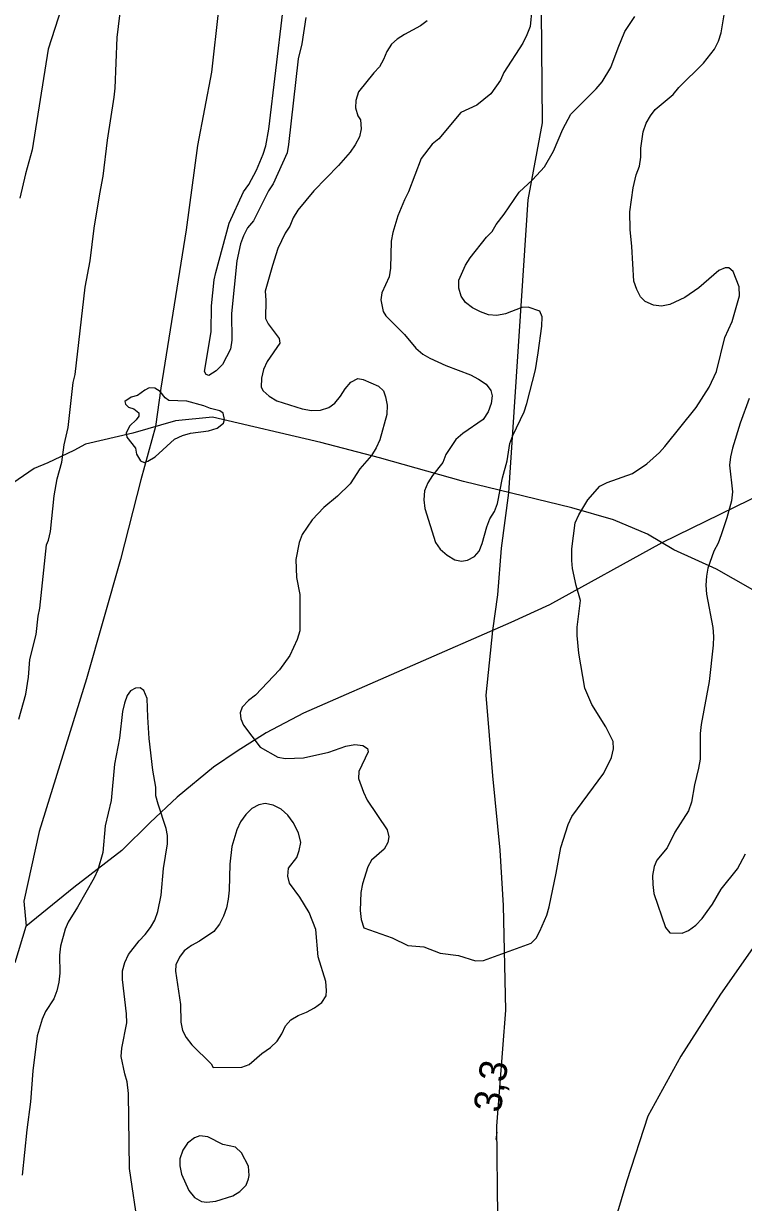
# Model space of a CAD drawing. Extents: x 282461 to 284471, y 5554090 to 5557646.
# Drawn here: x 282879.7 to 282958.2, y 5555423.2 to 5555551.7 of the extents above; entities that cross this region are included whole.
import ezdxf

# ---------------------------------------------------------------- set-up
doc = ezdxf.new("R2010")
doc.units = 0
for name, color, linetype in [('Niveau 2', 7, 'Continuous'), ('Niveau 22', 7, 'Continuous'), ('Niveau 3', 7, 'Continuous')]:
    doc.layers.add(name, color=color, linetype=linetype)

msp = doc.modelspace()

# ---------------------------------------------------------------- linework, layer by layer
at = {"layer": 'Niveau 2'}
for points in [[(282885.63, 5555572.53), (282885.41, 5555571.61), (282885.36, 5555570.63), (282885.54, 5555569.65), (282885.96, 5555568.9), (282886.2, 5555568.03), (282886.32, 5555567.05), (282886.33, 5555566.13), (282886.01, 5555564.28), (282885, 5555561.04), (282884.78, 5555560.11), (282884.09, 5555554.34), (282883.87, 5555553.41), (282882.41, 5555548.9), (282880.68, 5555537.92), (282879.96, 5555535.31), (282879.35, 5555532.66)], [(282879.22, 5555475.9), (282879.99, 5555478.63), (282880.26, 5555480.49), (282880.41, 5555482.4), (282881.13, 5555485.13), (282881.33, 5555487.11), (282881.5, 5555487.98), (282882.22, 5555494.88), (282882.45, 5555495.41), (282882.67, 5555496.34), (282883.08, 5555500.22), (282883.41, 5555502.08), (282883.91, 5555503.89), (282884.17, 5555505.8), (282884.61, 5555507.66), (282885.13, 5555512.59), (282885.35, 5555513.47), (282886.45, 5555522.98), (282886.99, 5555525.83), (282887.45, 5555529.4), (282888.04, 5555533.15), (282888.43, 5555535.06), (282888.9, 5555538.98), (282889.6, 5555543.66), (282889.71, 5555544.64), (282889.94, 5555550.18), (282891.26, 5555560.98)], [(282910.49, 5555552.36), (282910.06, 5555549.48), (282909.67, 5555547.86), (282908.62, 5555538.51), (282908.45, 5555537.59), (282906.93, 5555534.24), (282906.42, 5555533.48), (282904.78, 5555530.19), (282904.15, 5555529.43), (282903.7, 5555528.57), (282903.36, 5555527.7), (282902.98, 5555525.85), (282902.41, 5555520.09), (282902.44, 5555517.21), (282902.28, 5555516.22), (282901.43, 5555514.55), (282900.74, 5555513.85), (282899.94, 5555513.33), (282899.65, 5555513.44), (282899.47, 5555513.79), (282900.18, 5555518.11), (282900.2, 5555520.94), (282900.52, 5555523.76), (282900.68, 5555524.57), (282902.13, 5555529.94), (282903.71, 5555533.35), (282904.28, 5555534.16), (282905.12, 5555535.72), (282905.86, 5555537.46), (282906.14, 5555538.38), (282906.46, 5555540.17), (282908, 5555552.98)], [(282918.91, 5555520.32), (282919.21, 5555519.86), (282921.26, 5555517.8), (282922.49, 5555516.31), (282923.26, 5555515.68), (282924.01, 5555515.22), (282925.76, 5555514.43), (282928.44, 5555513.42), (282929.32, 5555512.96), (282930.13, 5555512.39), (282930.66, 5555511.7), (282930.79, 5555511.12), (282930.68, 5555510.31), (282930.35, 5555509.38), (282929.83, 5555508.56), (282927.59, 5555507.02), (282926.85, 5555506.38), (282925.77, 5555504.74), (282925.43, 5555503.87), (282924.29, 5555502.46), (282923.78, 5555501.64), (282923.44, 5555500.77), (282923.34, 5555499.78), (282923.46, 5555498.85), (282924.61, 5555495.15), (282925.14, 5555494.41), (282925.9, 5555493.78), (282926.72, 5555493.26), (282927.47, 5555493.1), (282928.11, 5555493.22), (282928.86, 5555493.64), (282929.37, 5555494.22), (282929.71, 5555495.04), (282930.21, 5555496.84), (282930.55, 5555497.72), (282931.06, 5555498.54), (282931.4, 5555499.41), (282931.94, 5555502.2), (282932.44, 5555504.06), (282932.71, 5555505.92), (282933.04, 5555506.8), (282934.29, 5555509.37), (282934.57, 5555510.3), (282935.51, 5555513.96), (282935.83, 5555515.82), (282936.2, 5555518.73), (282936.25, 5555519.72), (282936.01, 5555520.35), (282934.73, 5555520.8), (282934.03, 5555520.74), (282932.24, 5555520.08), (282931.32, 5555519.89), (282930.39, 5555519.94), (282929.52, 5555520.28), (282928.64, 5555520.73), (282927.88, 5555521.3), (282927.41, 5555521.99), (282927.17, 5555522.86), (282927.16, 5555523.73), (282927.89, 5555525.36), (282928.4, 5555526.18), (282930.17, 5555528.41), (282930.8, 5555529.05), (282931.25, 5555529.81), (282932.11, 5555530.92), (282933.76, 5555533.32), (282935.19, 5555534.67), (282936.51, 5555536.08), (282937.47, 5555537.78), (282938.49, 5555540.17), (282939.39, 5555541.8), (282942.14, 5555544.56), (282942.77, 5555545.33), (282943.74, 5555546.9), (282944.52, 5555549.06), (282945.25, 5555550.81), (282946.33, 5555552.45)], [(282935.14, 5555553.24), (282934.93, 5555551.38), (282934.59, 5555550.45), (282934.14, 5555549.57)], [(282948.05, 5555541.63), (282948.56, 5555542.33), (282950.51, 5555543.96), (282951.14, 5555544.71), (282953.83, 5555547.39), (282955.03, 5555548.89), (282955.48, 5555549.76), (282955.76, 5555550.69), (282956.08, 5555552.65)], [(282923.72, 5555551.97), (282922.98, 5555551.44), (282921.25, 5555550.51), (282920.45, 5555549.99), (282919.82, 5555549.46), (282919.31, 5555548.65), (282918.97, 5555547.78), (282918.52, 5555546.97), (282917.89, 5555546.33), (282916.23, 5555544.25), (282915.96, 5555543.32), (282915.91, 5555542.51), (282916.15, 5555541.65), (282916.44, 5555541.19), (282916.51, 5555540.21), (282916.35, 5555539.34), (282915.89, 5555538.47), (282915.32, 5555537.66), (282914.07, 5555536.21), (282911.38, 5555533.48), (282909.61, 5555531.34), (282909.1, 5555530.53), (282908.76, 5555529.6), (282908.25, 5555528.85), (282907.46, 5555527.17), (282906.85, 5555525.32), (282906.08, 5555522.52), (282906.15, 5555521.54), (282906.11, 5555519.57), (282906.41, 5555518.99), (282907.59, 5555517.38), (282907.65, 5555516.86), (282906.29, 5555514.87), (282905.89, 5555514), (282905.67, 5555513.07), (282905.63, 5555512.08), (282905.86, 5555511.68), (282906.51, 5555511.11), (282907.32, 5555510.59), (282910.11, 5555509.7), (282911.1, 5555509.54), (282912.09, 5555509.55), (282913.01, 5555509.85), (282913.64, 5555510.32), (282914.27, 5555511.08), (282914.78, 5555511.9), (282915.41, 5555512.6), (282916.15, 5555513.02), (282916.73, 5555512.91), (282918.42, 5555512.17), (282918.95, 5555511.66), (282919.19, 5555511.02), (282919.37, 5555510.1), (282919.33, 5555509.11), (282918.55, 5555506.32), (282918.16, 5555505.45), (282917.65, 5555504.63), (282916.39, 5555503.17), (282915.31, 5555501.53), (282913.94, 5555500.18), (282912.45, 5555498.95), (282911.19, 5555497.6), (282910.11, 5555496.02), (282909.77, 5555495.15), (282909.39, 5555493.29), (282909.47, 5555491.32), (282909.84, 5555489.47), (282909.86, 5555488.48), (282909.83, 5555485.53), (282909.56, 5555484.59), (282908.77, 5555482.85), (282907.63, 5555481.27), (282905, 5555478.51), (282904.26, 5555477.93), (282903.57, 5555477.22)], [(282934.14, 5555549.57), (282932.09, 5555546.36), (282931.7, 5555545.54), (282930.67, 5555544.02), (282929.12, 5555542.78), (282927.39, 5555542.01), (282924.99, 5555539.14), (282924.25, 5555538.55), (282923.05, 5555536.97), (282921.7, 5555533.35), (282921.25, 5555532.48), (282920.52, 5555530.73), (282919.96, 5555528.92), (282919.8, 5555527.99), (282919.72, 5555525.03), (282919.56, 5555524.1), (282918.77, 5555522.35), (282918.66, 5555521.6), (282918.91, 5555520.32)], [(282903.57, 5555477.22), (282903.35, 5555476.58), (282903.41, 5555475.94), (282903.71, 5555475.25), (282905.53, 5555472.84), (282907.46, 5555471.76), (282908.27, 5555471.6), (282910.24, 5555471.68), (282913.01, 5555472.29), (282914.85, 5555472.95), (282915.84, 5555473.13), (282916.71, 5555473.03), (282917.23, 5555472.69), (282917.29, 5555472.34), (282916.28, 5555470.18), (282916.23, 5555469.43), (282916.77, 5555467.93), (282917.18, 5555467.06), (282919.37, 5555463.84), (282919.55, 5555463.09), (282919.44, 5555462.45), (282919.04, 5555461.75), (282917.67, 5555460.52), (282917.27, 5555459.82), (282916.66, 5555457.96), (282916.5, 5555457.03), (282916.41, 5555455.06), (282916.53, 5555454.07), (282916.83, 5555453.15), (282919.92, 5555452.08), (282921.61, 5555451.23), (282923.34, 5555451.08), (282925.15, 5555450.4), (282927.12, 5555450.14), (282928.98, 5555449.58), (282929.85, 5555449.59), (282935.04, 5555451.5), (282935.61, 5555452.03), (282936, 5555452.79), (282936.74, 5555454.54), (282937.01, 5555455.47), (282937.78, 5555459.13), (282938.27, 5555461.92), (282939.1, 5555464.42), (282939.5, 5555465.29), (282942.97, 5555470.03), (282943.82, 5555471.72), (282944.04, 5555472.65), (282943.97, 5555473.46), (282943.62, 5555474.21), (282943.2, 5555475.07), (282941.66, 5555477.49), (282940.89, 5555479.28), (282940.26, 5555483.1), (282940.07, 5555485.01), (282940.06, 5555485.94), (282940.42, 5555488.84), (282939.94, 5555490.46), (282939.57, 5555492.31), (282939.5, 5555493.18), (282939.49, 5555494.45), (282939.86, 5555497.3), (282940.25, 5555498.17), (282941.22, 5555499.8), (282942.53, 5555501.27), (282943.34, 5555501.69), (282946.1, 5555502.65), (282947.65, 5555503.71), (282949.03, 5555504.94), (282949.6, 5555505.59), (282953.02, 5555509.86), (282954.44, 5555512.08), (282955.23, 5555513.77), (282956.17, 5555517.49), (282956.96, 5555519.24), (282957.74, 5555522.03), (282957.73, 5555523.02), (282957.07, 5555524.69), (282956.6, 5555525.09), (282956.2, 5555525.09), (282955.5, 5555524.79), (282953.33, 5555522.91), (282951.78, 5555521.84), (282950.16, 5555521.07), (282949.24, 5555520.89), (282948.37, 5555520.99), (282947.49, 5555521.39), (282946.97, 5555521.9), (282946.55, 5555522.71), (282946.25, 5555523.63), (282946.03, 5555527.4), (282945.83, 5555529.25), (282945.81, 5555531.17), (282946.18, 5555533.78), (282946.5, 5555535.22), (282946.84, 5555536.14), (282947, 5555537.13), (282946.99, 5555538.11), (282947.26, 5555539.9), (282947.6, 5555540.82), (282948.05, 5555541.63)], [(282900.1, 5555509.76), (282899.4, 5555510.04), (282897.54, 5555510.54), (282895.57, 5555510.63), (282895.16, 5555510.92), (282894.63, 5555511.6), (282894.05, 5555511.95), (282893.41, 5555512), (282892.95, 5555511.76), (282892.15, 5555511.17), (282891.46, 5555510.99), (282890.77, 5555510.52), (282890.83, 5555510.23), (282891.18, 5555509.88), (282891.76, 5555509.72), (282892.29, 5555509.26), (282892.29, 5555508.91), (282892.01, 5555508.5), (282891.32, 5555507.86), (282890.93, 5555507.1), (282890.99, 5555506.63), (282891.93, 5555505.43), (282892.06, 5555504.79), (282892.47, 5555504.04), (282892.88, 5555503.87), (282893.28, 5555504), (282894.09, 5555504.47), (282896.2, 5555506.41), (282897.07, 5555506.82), (282897.93, 5555507.06), (282899.9, 5555507.32), (282900.82, 5555507.62), (282901.51, 5555508.15), (282901.62, 5555508.56), (282901.49, 5555509.25), (282901.14, 5555509.48), (282900.1, 5555509.76)], [(282958.82, 5555510.83), (282957.81, 5555508.16), (282956.98, 5555505.42), (282956.76, 5555504.49), (282956.65, 5555503.57), (282956.98, 5555500.67), (282956.87, 5555499.69), (282956.38, 5555497.83), (282955.76, 5555495.97), (282955.43, 5555495.09), (282954.97, 5555494.22), (282954.3, 5555492.36), (282954.14, 5555491.49), (282954.09, 5555490.5), (282954.16, 5555489.52), (282954.84, 5555485.88), (282954.91, 5555484.89), (282954.87, 5555483.96), (282954.45, 5555480.02), (282953.59, 5555475.32), (282953.48, 5555474.33), (282953.46, 5555471.55), (282953.3, 5555470.56), (282952.86, 5555468.76), (282952.53, 5555466.85), (282952.2, 5555465.92), (282950.72, 5555463.58), (282949.87, 5555461.89), (282948.73, 5555460.55), (282948.45, 5555459.85), (282948.29, 5555458.86), (282948.3, 5555457.88), (282948.43, 5555456.9), (282949.69, 5555453.2), (282950.16, 5555452.63), (282951.49, 5555452.59), (282952.18, 5555452.88), (282952.99, 5555453.47), (282953.67, 5555454.18), (282954.24, 5555454.94), (282954.81, 5555455.75), (282955.77, 5555457.39), (282957.54, 5555459.61), (282958.39, 5555461.24)], [(282893.29, 5555476.12), (282893.21, 5555478.15), (282892.85, 5555479.01), (282892.44, 5555479.3), (282891.92, 5555479.29), (282891.4, 5555479), (282891.01, 5555478.47), (282890.73, 5555477.66), (282890.51, 5555476.73), (282890.19, 5555473.83), (282889.65, 5555470.99), (282889.3, 5555467.04), (282888.64, 5555464.26), (282888.38, 5555461.36), (282887.83, 5555459.5), (282887.43, 5555458.62), (282885.62, 5555455.42), (282884.6, 5555453.79), (282884.26, 5555453.03), (282883.77, 5555451.17), (282883.66, 5555450.18), (282883.69, 5555448.22), (282883.58, 5555447.23), (282883.36, 5555446.3), (282883.03, 5555445.43), (282882.12, 5555444.03), (282881.78, 5555443.21), (282881.23, 5555441.41), (282880.75, 5555437.59), (282880.51, 5555434.22), (282880.08, 5555431.15), (282879.57, 5555426.22)], [(282890.39, 5555439.14), (282890.44, 5555440.07), (282890.98, 5555442.8), (282890.97, 5555443.78), (282890.52, 5555447.54), (282890.51, 5555448.47), (282890.79, 5555449.4), (282891.18, 5555450.27), (282892.32, 5555451.73), (282893, 5555452.43), (282893.57, 5555453.19), (282894.03, 5555454.01), (282894.36, 5555454.94), (282894.74, 5555456.74), (282895, 5555459.64), (282895.43, 5555462.31), (282895.42, 5555463.23), (282895.29, 5555463.99), (282894.39, 5555466.64), (282894.15, 5555467.56), (282894.14, 5555468.49), (282893.82, 5555470.34), (282893.43, 5555473.81), (282893.29, 5555476.12)], [(282909.7, 5555463.5), (282909.11, 5555464.65), (282908.52, 5555465.45), (282907.82, 5555466.08), (282906.94, 5555466.54), (282906.07, 5555466.7), (282905.38, 5555466.58), (282904.63, 5555466.16), (282903.95, 5555465.52), (282903.38, 5555464.7), (282902.98, 5555463.83), (282902.43, 5555462.02), (282902.22, 5555460.11), (282902.14, 5555457.27), (282902.03, 5555456.28), (282901.87, 5555455.35), (282901.54, 5555454.42), (282901.08, 5555453.55), (282900.46, 5555452.78), (282898.91, 5555451.72), (282898.04, 5555451.25), (282897.24, 5555450.66), (282896.73, 5555449.96), (282896.33, 5555449.14), (282896.28, 5555448.45), (282896.85, 5555444.8), (282896.87, 5555442.89), (282897.06, 5555441.97), (282897.47, 5555441.22), (282898.06, 5555440.41), (282900.17, 5555438.35), (282900.41, 5555437.95), (282903.53, 5555437.98), (282904.34, 5555438.28), (282905.71, 5555439.46), (282906.63, 5555440.11), (282907.38, 5555440.81), (282907.89, 5555441.63), (282908.28, 5555442.5), (282908.85, 5555443.14), (282909.66, 5555443.62), (282910.58, 5555443.98), (282911.44, 5555444.45), (282912.25, 5555445.04), (282912.7, 5555445.74), (282912.75, 5555446.32), (282912.68, 5555447.3), (282911.84, 5555450.02), (282911.57, 5555452.97), (282910.85, 5555454.82), (282909.85, 5555456.49), (282908.73, 5555458.04), (282908.54, 5555458.79), (282908.59, 5555459.66), (282909.5, 5555460.83), (282909.78, 5555461.59), (282909.95, 5555462.46), (282909.7, 5555463.5)], [(282892.25, 5555420.35), (282891.3, 5555426.94), (282891.19, 5555435.1), (282891.01, 5555436.37), (282890.76, 5555437.24), (282890.39, 5555439.14)], [(282904.25, 5555427.21), (282903.48, 5555428.65), (282902.83, 5555429.28), (282901.44, 5555429.56), (282899.81, 5555430.41), (282898.94, 5555430.51), (282898.36, 5555430.27), (282897.62, 5555429.69), (282897.1, 5555428.93), (282896.77, 5555428), (282896.78, 5555427.24), (282896.96, 5555426.32), (282897.74, 5555424.53), (282898.38, 5555423.78), (282899.14, 5555423.33), (282899.72, 5555423.28), (282900.7, 5555423.4), (282902.55, 5555423.95), (282903.3, 5555424.42), (282903.98, 5555425.12), (282904.26, 5555425.82), (282904.32, 5555426.17), (282904.25, 5555427.21)]]:
    msp.add_lwpolyline(points, dxfattribs=at)
at = {"layer": 'Niveau 22'}
for points in [[(282914.24, 5555619.21), (282913.82, 5555615.74), (282912.91, 5555611.86), (282912.55, 5555607.49), (282911.87, 5555601.27), (282911.57, 5555597.46), (282910.79, 5555594.11), (282909.11, 5555589.14), (282906.98, 5555583.24), (282905.09, 5555576.76), (282901.73, 5555560.1), (282900.21, 5555546.38), (282898.68, 5555538.41), (282897.46, 5555529.21), (282894.69, 5555511.97), (282894.12, 5555507.78), (282892.52, 5555501.96), (282890.31, 5555493.3), (282886.59, 5555480.28), (282881.45, 5555463.65), (282879.76, 5555456.08), (282880.02, 5555453.33)], [(282931.42, 5555421.69), (282931.3, 5555431.54), (282932.3, 5555444.18), (282932.05, 5555455.61), (282931.68, 5555461.61), (282930.89, 5555469.72), (282930.15, 5555478.51), (282930.86, 5555485.56), (282931.41, 5555489.43), (282931.81, 5555494.54), (282932.62, 5555500.55), (282934.71, 5555532.48), (282936.3, 5555540.89), (282936.17, 5555553.13)], [(282990.61, 5555552.51), (282989.05, 5555546.96), (282987.83, 5555542.11), (282986.96, 5555536.22), (282986.06, 5555527.48), (282985.63, 5555524.24), (282985.45, 5555520.42), (282984.68, 5555517.22), (282983.6, 5555513.67), (282982.18, 5555509.48), (282980.24, 5555505.39), (282977.85, 5555499.91), (282976.56, 5555496.18), (282973.36, 5555485.66), (282972.04, 5555479.62), (282970.15, 5555473.28), (282965.09, 5555460.94), (282962.32, 5555455.98), (282959.42, 5555451.26), (282955.67, 5555445.94), (282951.35, 5555439.17), (282947.78, 5555432.64), (282945.47, 5555425.59), (282943.64, 5555419.4)], [(282961.06, 5555488.94), (282955.23, 5555492.23), (282950.58, 5555494.35), (282947.73, 5555496.04), (282944.01, 5555497.62), (282939.48, 5555498.94), (282927.69, 5555501.78), (282918.51, 5555504.36), (282912.12, 5555506.05), (282900.33, 5555508.8), (282896.28, 5555508.4), (282891.66, 5555507.07), (282886.48, 5555505.87), (282885.22, 5555505.16), (282882.38, 5555503.82), (282880.88, 5555503.22), (282875.53, 5555499.55)], [(282968.4, 5555504.44), (282949.29, 5555495.12), (282937.04, 5555488.35), (282932.84, 5555486.43), (282910.25, 5555476.54), (282906.17, 5555474.42), (282903.01, 5555472.43), (282900.43, 5555470.68), (282896.49, 5555467.41), (282893.52, 5555464.63), (282890.44, 5555461.59), (282885.22, 5555457.57), (282880, 5555453.31), (282878.77, 5555449.36)]]:
    msp.add_lwpolyline(points, dxfattribs=at)
at = {"layer": 'Niveau 3'}
msp.add_line((282931.22, 5555430.11), (282931.34, 5555430.9), dxfattribs=at)

# ---------------------------------------------------------------- texts
msp.add_text('3,3  ', height=3, rotation=81.0957, dxfattribs=at).set_placement((282931.7, 5555432.95))

doc.saveas('drawing.dxf')
